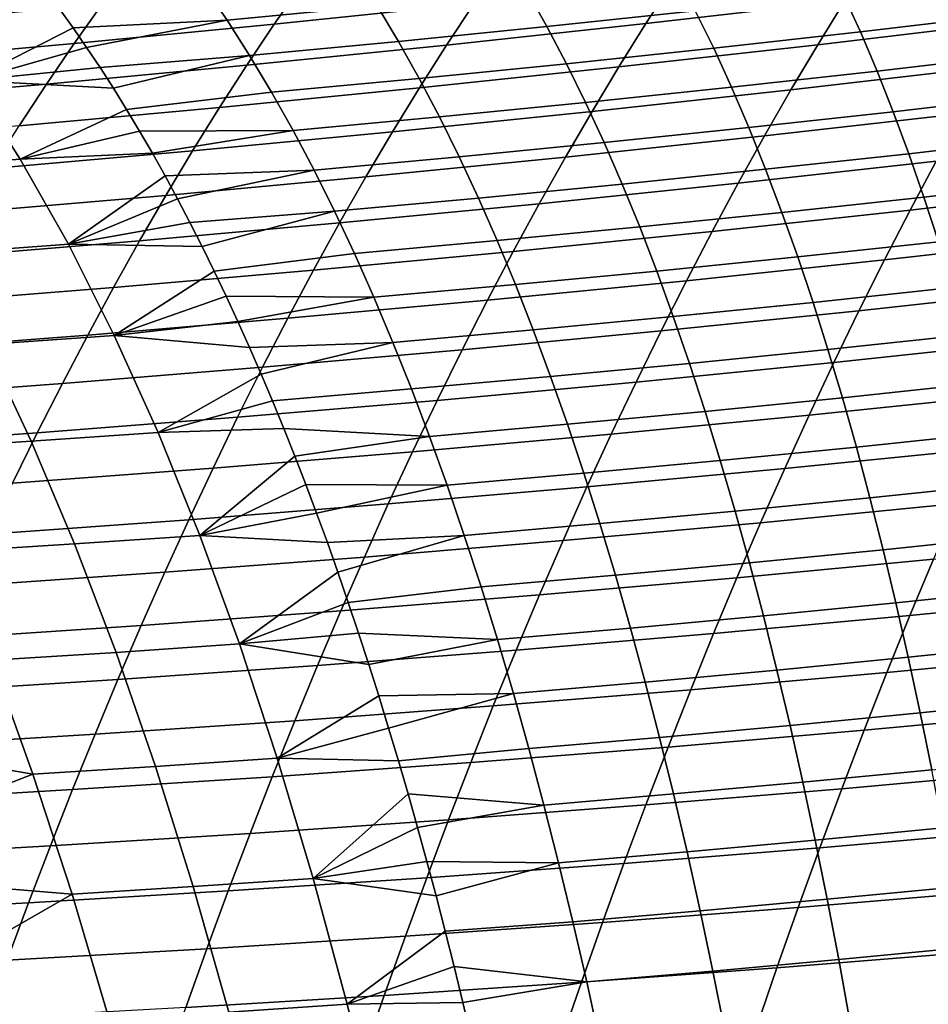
# Model space of a CAD drawing. Header units: metres. Extents: x -248 to 28, y -28 to 28.
# Tile 339 of 507: x -43.55 to -39.99, y 12.15 to 16. Entities that reach past the tile are written whole.
import ezdxf

# ---------------------------------------------------------------- set-up
doc = ezdxf.new("R2010")
doc.units = ezdxf.units.M
doc.layers.add('solid_10_061_053_XXX', color=7, linetype='CONTINUOUS')

msp = doc.modelspace()

# ---------------------------------------------------------------- linework, layer by layer
at = {"layer": 'solid_10_061_053_XXX'}
for points in [[(-40.212444, 16.242155, 80.272308), (-40.319504, 16.075275, 79.847481), (-41.09853, 15.986137, 80.40403), (-40.991318, 16.151031, 80.818024)], [(-43.118332, 16.212004, 83.187042), (-43.229057, 16.062765, 82.789726), (-44.013863, 15.990117, 83.288521), (-43.902405, 16.137438, 83.676247)], [(-42.152046, 16.056063, 99.681938), (-42.237957, 16.189676, 99.368309), (-42.830029, 16.132784, 99.488472), (-42.739521, 16.000109, 99.797714)], [(-41.663548, 16.223167, 81.765099), (-41.772087, 16.065107, 81.354424), (-42.554585, 15.984327, 81.881454), (-42.445576, 16.14043, 82.281898)], [(-40.991318, 16.151031, 80.818024), (-41.09853, 15.986137, 80.40403), (-41.879589, 15.902221, 80.950829), (-41.772087, 16.065107, 81.354424)], [(-40.905331, 16.036833, 99.785263), (-40.979652, 16.178188, 99.469208), (-41.565384, 16.115416, 99.572472), (-41.486366, 15.975047, 99.883797)], [(-39.542679, 16.169695, 79.281227), (-39.648842, 15.995994, 78.852959), (-40.42561, 15.903606, 79.430199), (-40.319504, 16.075275, 79.847481)], [(-39.684158, 16.021637, 99.925934), (-39.746635, 16.170691, 99.607239), (-40.325382, 16.102039, 99.693115), (-40.258072, 15.954016, 100.00679)], [(-42.739521, 16.000109, 99.797714), (-42.830029, 16.132784, 99.488472), (-43.396778, 16.045002, 99.696106), (-43.342838, 15.970002, 99.869255)], [(-42.445576, 16.14043, 82.281898), (-42.554585, 15.984327, 81.881454), (-43.338642, 15.908633, 82.399055), (-43.229057, 16.062765, 82.789726)], [(-41.486366, 15.975047, 99.883797), (-41.565384, 16.115416, 99.572472), (-42.152046, 16.056063, 99.681938), (-42.068363, 15.91666, 99.988831)], [(-40.319504, 16.075275, 79.847481), (-40.42561, 15.903606, 79.430199), (-41.204735, 15.816522, 79.997307), (-41.09853, 15.986137, 80.40403)], [(-40.258072, 15.954016, 100.00679), (-40.325382, 16.102039, 99.693115), (-40.905331, 16.036833, 99.785263), (-40.833248, 15.889819, 100.094193)], [(-43.229057, 16.062765, 82.789726), (-43.338642, 15.908633, 82.399055), (-44.124115, 15.837967, 82.907166), (-44.013863, 15.990117, 83.288521)], [(-43.342838, 15.970002, 99.869255), (-43.396778, 16.045002, 99.696106), (-43.953049, 16.046358, 99.705048), (-43.746571, 15.763637, 100.337563)], [(-42.068363, 15.91666, 99.988831), (-42.152046, 16.056063, 99.681938), (-42.739521, 16.000109, 99.797714), (-42.651199, 15.86165, 100.100479)], [(-41.772087, 16.065107, 81.354424), (-41.879589, 15.902221, 80.950829), (-42.662495, 15.823462, 81.487808), (-42.554585, 15.984327, 81.881454)], [(-40.833248, 15.889819, 100.094193), (-40.905331, 16.036833, 99.785263), (-41.486366, 15.975047, 99.883797), (-41.409546, 15.829021, 100.188263)], [(-42.739521, 16.000109, 99.797714), (-43.342838, 15.970002, 99.869255), (-43.289536, 15.893044, 100.040565)], [(-42.651199, 15.86165, 100.100479), (-42.739521, 16.000109, 99.797714), (-43.289536, 15.893044, 100.040565), (-43.236851, 15.814138, 100.210091)], [(-39.623905, 15.867023, 100.237114), (-39.684158, 16.021637, 99.925934), (-40.258072, 15.954016, 100.00679), (-40.192963, 15.800432, 100.313217)], [(-43.289536, 15.893044, 100.040565), (-43.342838, 15.970002, 99.869255), (-43.746571, 15.763637, 100.337563)], [(-42.554585, 15.984327, 81.881454), (-42.662495, 15.823462, 81.487808), (-43.447067, 15.749802, 82.014908), (-43.338642, 15.908633, 82.399055)], [(-41.409546, 15.829021, 100.188263), (-41.486366, 15.975047, 99.883797), (-42.068363, 15.91666, 99.988831), (-41.986843, 15.7716, 100.289116)], [(-41.09853, 15.986137, 80.40403), (-41.204735, 15.816522, 79.997307), (-41.986019, 15.734674, 80.554207), (-41.879589, 15.902221, 80.950829)], [(-39.648842, 15.995994, 78.852959), (-39.75407, 15.817619, 78.432449), (-40.53072, 15.727327, 79.020386), (-40.42561, 15.903606, 79.430199)], [(-40.192963, 15.800432, 100.313217), (-40.258072, 15.954016, 100.00679), (-40.833248, 15.889819, 100.094193), (-40.763329, 15.737246, 100.396126)], [(-43.338642, 15.908633, 82.399055), (-43.447067, 15.749802, 82.014908), (-44.23315, 15.681174, 82.532074), (-44.124115, 15.837967, 82.907166)], [(-43.236851, 15.814138, 100.210091), (-43.289536, 15.893044, 100.040565), (-43.746571, 15.763637, 100.337563)], [(-41.879589, 15.902221, 80.950829), (-41.986019, 15.734674, 80.554207), (-42.769276, 15.657996, 81.100853), (-42.662495, 15.823462, 81.487808)], [(-41.986843, 15.7716, 100.289116), (-42.068363, 15.91666, 99.988831), (-42.651199, 15.86165, 100.100479), (-42.565002, 15.717527, 100.396881)], [(-40.763329, 15.737246, 100.396126), (-40.833248, 15.889819, 100.094193), (-41.409546, 15.829021, 100.188263), (-41.334866, 15.677433, 100.485985)], [(-40.42561, 15.903606, 79.430199), (-40.53072, 15.727327, 79.020386), (-41.309879, 15.642355, 79.597748), (-41.204735, 15.816522, 79.997307)], [(-42.651199, 15.86165, 100.100479), (-43.236851, 15.814138, 100.210091), (-43.184776, 15.733285, 100.377853)], [(-42.651199, 15.86165, 100.100479), (-43.184776, 15.733285, 100.377853), (-43.133308, 15.650493, 100.543869), (-42.565002, 15.717527, 100.396881)], [(-39.565804, 15.706955, 100.540932), (-39.623905, 15.867023, 100.237114), (-40.192963, 15.800432, 100.313217), (-40.129978, 15.641393, 100.612534)], [(-43.184776, 15.733285, 100.377853), (-43.236851, 15.814138, 100.210091), (-43.746571, 15.763637, 100.337563)], [(-42.662495, 15.823462, 81.487808), (-42.769276, 15.657996, 81.100853), (-43.55431, 15.586422, 81.637184), (-43.447067, 15.749802, 82.014908)], [(-41.204735, 15.816522, 79.997307), (-41.309879, 15.642355, 79.597748), (-42.091339, 15.562631, 80.164474), (-41.986019, 15.734674, 80.554207)], [(-41.334866, 15.677433, 100.485985), (-41.409546, 15.829021, 100.188263), (-41.986843, 15.7716, 100.289116), (-41.907433, 15.620969, 100.582909)], [(-39.75407, 15.817619, 78.432449), (-39.858299, 15.634754, 78.019592), (-40.634781, 15.546616, 78.61792), (-40.53072, 15.727327, 79.020386)], [(-41.907433, 15.620969, 100.582909), (-41.986843, 15.7716, 100.289116), (-42.565002, 15.717527, 100.396881), (-42.480888, 15.567824, 100.687035)], [(-40.129978, 15.641393, 100.612534), (-40.192963, 15.800432, 100.313217), (-40.763329, 15.737246, 100.396126), (-40.695518, 15.579208, 100.691208)], [(-43.447067, 15.749802, 82.014908), (-43.55431, 15.586422, 81.637184), (-44.340961, 15.519882, 82.163132), (-44.23315, 15.681174, 82.532074)], [(-43.549339, 15.45549, 100.94368), (-43.746571, 15.763637, 100.337563), (-44.271782, 15.723566, 100.456032), (-44.067646, 15.416953, 101.05735)], [(-43.133308, 15.650493, 100.543869), (-43.184776, 15.733285, 100.377853), (-43.746571, 15.763637, 100.337563), (-43.549339, 15.45549, 100.94368)], [(-41.986019, 15.734674, 80.554207), (-42.091339, 15.562631, 80.164474), (-42.874897, 15.488083, 80.720505), (-42.769276, 15.657996, 81.100853)], [(-40.53072, 15.727327, 79.020386), (-40.634781, 15.546616, 78.61792), (-41.413925, 15.463808, 79.205254), (-41.309879, 15.642355, 79.597748)], [(-40.695518, 15.579208, 100.691208), (-40.763329, 15.737246, 100.396126), (-41.334866, 15.677433, 100.485985), (-41.262264, 15.520371, 100.777092)], [(-42.480888, 15.567824, 100.687035), (-42.565002, 15.717527, 100.396881), (-43.133308, 15.650493, 100.543869), (-43.082439, 15.56577, 100.708138)], [(-39.509773, 15.541541, 100.837532), (-39.565804, 15.706955, 100.540932), (-40.129978, 15.641393, 100.612534), (-40.069054, 15.476997, 100.904884)], [(-42.769276, 15.657996, 81.100853), (-42.874897, 15.488083, 80.720505), (-43.660355, 15.418641, 81.265785), (-43.55431, 15.586422, 81.637184)], [(-43.082439, 15.56577, 100.708138), (-43.133308, 15.650493, 100.543869), (-43.549339, 15.45549, 100.94368)], [(-41.262264, 15.520371, 100.777092), (-41.334866, 15.677433, 100.485985), (-41.907433, 15.620969, 100.582909), (-41.830078, 15.464853, 100.870331)], [(-41.830078, 15.464853, 100.870331), (-41.907433, 15.620969, 100.582909), (-42.480888, 15.567824, 100.687035), (-42.398808, 15.412622, 100.971046)], [(-41.309879, 15.642355, 79.597748), (-41.413925, 15.463808, 79.205254), (-42.195515, 15.386254, 79.781517), (-42.091339, 15.562631, 80.164474)], [(-39.858299, 15.634754, 78.019592), (-39.961475, 15.447587, 77.614288), (-40.73774, 15.36165, 78.222717), (-40.634781, 15.546616, 78.61792)], [(-40.069054, 15.476997, 100.904884), (-40.129978, 15.641393, 100.612534), (-40.695518, 15.579208, 100.691208), (-40.629745, 15.415805, 100.979561)], [(-40.629745, 15.415805, 100.979561), (-40.695518, 15.579208, 100.691208), (-41.262264, 15.520371, 100.777092), (-41.191689, 15.357929, 101.061722)], [(-43.032169, 15.479129, 100.870667), (-43.082439, 15.56577, 100.708138), (-43.549339, 15.45549, 100.94368)], [(-42.480888, 15.567824, 100.687035), (-43.082439, 15.56577, 100.708138), (-43.032169, 15.479129, 100.870667)], [(-42.398808, 15.412622, 100.971046), (-42.480888, 15.567824, 100.687035), (-43.032169, 15.479129, 100.870667), (-42.982494, 15.390577, 101.031471)], [(-42.091339, 15.562631, 80.164474), (-42.195515, 15.386254, 79.781517), (-42.979336, 15.313878, 80.346657), (-42.874897, 15.488083, 80.720505)], [(-40.634781, 15.546616, 78.61792), (-40.73774, 15.36165, 78.222717), (-41.51683, 15.281051, 78.819725), (-41.413925, 15.463808, 79.205254)], [(-39.455742, 15.370888, 101.127075), (-39.509773, 15.541541, 100.837532), (-40.069054, 15.476997, 100.904884), (-40.010113, 15.307349, 101.190414)], [(-39.188259, 15.53894, 76.994499), (-39.290749, 15.345415, 76.586441), (-40.06353, 15.256301, 77.216446), (-39.961475, 15.447587, 77.614288)], [(-41.191689, 15.357929, 101.061722), (-41.262264, 15.520371, 100.777092), (-41.830078, 15.464853, 100.870331), (-41.754734, 15.30334, 101.151497)], [(-42.874897, 15.488083, 80.720505), (-42.979336, 15.313878, 80.346657), (-43.765171, 15.246605, 80.90062), (-43.660355, 15.418641, 81.265785)], [(-42.982494, 15.390577, 101.031471), (-43.032169, 15.479129, 100.870667), (-43.549339, 15.45549, 100.94368), (-43.361015, 15.122657, 101.5243)], [(-41.754734, 15.30334, 101.151497), (-41.830078, 15.464853, 100.870331), (-42.398808, 15.412622, 100.971046), (-42.318718, 15.252004, 101.249031)], [(-41.413925, 15.463808, 79.205254), (-41.51683, 15.281051, 78.819725), (-42.298512, 15.205707, 79.405243), (-42.195515, 15.386254, 79.781517)], [(-40.010113, 15.307349, 101.190414), (-40.069054, 15.476997, 100.904884), (-40.629745, 15.415805, 100.979561), (-40.565948, 15.247131, 101.261337)], [(-43.361015, 15.122657, 101.5243), (-43.549339, 15.45549, 100.94368), (-44.067646, 15.416953, 101.05735), (-43.872349, 15.085566, 101.634018)], [(-39.961475, 15.447587, 77.614288), (-40.06353, 15.256301, 77.216446), (-40.839546, 15.172608, 77.834679), (-40.73774, 15.36165, 78.222717)], [(-42.933407, 15.300121, 101.190559), (-42.982494, 15.390577, 101.031471), (-43.361015, 15.122657, 101.5243)], [(-42.195515, 15.386254, 79.781517), (-42.298512, 15.205707, 79.405243), (-43.082558, 15.135537, 79.979218), (-42.979336, 15.313878, 80.346657)], [(-42.398808, 15.412622, 100.971046), (-42.982494, 15.390577, 101.031471), (-42.933407, 15.300121, 101.190559)], [(-42.318718, 15.252004, 101.249031), (-42.398808, 15.412622, 100.971046), (-42.933407, 15.300121, 101.190559), (-42.884907, 15.207768, 101.347939)], [(-40.565948, 15.247131, 101.261337), (-40.629745, 15.415805, 100.979561), (-41.191689, 15.357929, 101.061722), (-41.123077, 15.190198, 101.339989)], [(-41.123077, 15.190198, 101.339989), (-41.191689, 15.357929, 101.061722), (-41.754734, 15.30334, 101.151497), (-41.681343, 15.136516, 101.426521)], [(-40.73774, 15.36165, 78.222717), (-40.839546, 15.172608, 77.834679), (-41.618546, 15.094254, 78.441063), (-41.51683, 15.281051, 78.819725)], [(-39.290749, 15.345415, 76.586441), (-39.392094, 15.147916, 76.186058), (-40.164413, 15.061082, 76.825966), (-40.06353, 15.256301, 77.216446)], [(-39.403629, 15.195103, 101.409714), (-39.455742, 15.370888, 101.127075), (-40.010113, 15.307349, 101.190414), (-39.953091, 15.13255, 101.469269)], [(-42.979336, 15.313878, 80.346657), (-43.082558, 15.135537, 79.979218), (-43.86874, 15.070461, 80.541588), (-43.765171, 15.246605, 80.90062)], [(-41.681343, 15.136516, 101.426521), (-41.754734, 15.30334, 101.151497), (-42.318718, 15.252004, 101.249031), (-42.240574, 15.086049, 101.521095)], [(-39.953091, 15.13255, 101.469269), (-40.010113, 15.307349, 101.190414), (-40.565948, 15.247131, 101.261337), (-40.504063, 15.073284, 101.536652)], [(-42.884907, 15.207768, 101.347939), (-42.933407, 15.300121, 101.190559), (-43.361015, 15.122657, 101.5243)], [(-41.51683, 15.281051, 78.819725), (-41.618546, 15.094254, 78.441063), (-42.400291, 15.021151, 79.035553), (-42.298512, 15.205707, 79.405243)], [(-42.318718, 15.252004, 101.249031), (-42.884907, 15.207768, 101.347939), (-42.836987, 15.11353, 101.503616)], [(-42.318718, 15.252004, 101.249031), (-42.836987, 15.11353, 101.503616), (-42.789639, 15.017418, 101.657616), (-42.240574, 15.086049, 101.521095)], [(-40.504063, 15.073284, 101.536652), (-40.565948, 15.247131, 101.261337), (-41.123077, 15.190198, 101.339989), (-41.056377, 15.017268, 101.612015)], [(-40.06353, 15.256301, 77.216446), (-40.164413, 15.061082, 76.825966), (-40.940144, 14.97967, 77.453697), (-40.839546, 15.172608, 77.834679)], [(-42.836987, 15.11353, 101.503616), (-42.884907, 15.207768, 101.347939), (-43.361015, 15.122657, 101.5243)], [(-42.298512, 15.205707, 79.405243), (-42.400291, 15.021151, 79.035553), (-43.184536, 14.953214, 79.618088), (-43.082558, 15.135537, 79.979218)], [(-41.056377, 15.017268, 101.612015), (-41.123077, 15.190198, 101.339989), (-41.681343, 15.136516, 101.426521), (-41.609856, 14.964466, 101.695526)], [(-40.839546, 15.172608, 77.834679), (-40.940144, 14.97967, 77.453697), (-41.719032, 14.903589, 78.069176), (-41.618546, 15.094254, 78.441063)], [(-43.082558, 15.135537, 79.979218), (-43.184536, 14.953214, 79.618088), (-43.971043, 14.890357, 80.188599), (-43.86874, 15.070461, 80.541588)], [(-43.181274, 14.765822, 102.080284), (-43.361015, 15.122657, 101.5243), (-43.872349, 15.085566, 101.634018), (-43.685619, 14.730052, 102.186836)], [(-42.789639, 15.017418, 101.657616), (-42.836987, 15.11353, 101.503616), (-43.361015, 15.122657, 101.5243), (-43.181274, 14.765822, 102.080284)], [(-41.609856, 14.964466, 101.695526), (-41.681343, 15.136516, 101.426521), (-42.240574, 15.086049, 101.521095), (-42.16433, 14.91484, 101.787338)], [(-39.897911, 14.952702, 101.741585), (-39.953091, 15.13255, 101.469269), (-40.504063, 15.073284, 101.536652), (-40.444027, 14.894361, 101.805649)], [(-39.392094, 15.147916, 76.186058), (-39.492226, 14.946635, 75.793236), (-40.264057, 14.862116, 76.442749), (-40.164413, 15.061082, 76.825966)], [(-42.16433, 14.91484, 101.787338), (-42.240574, 15.086049, 101.521095), (-42.789639, 15.017418, 101.657616), (-42.742867, 14.919439, 101.809929)], [(-41.618546, 15.094254, 78.441063), (-41.719032, 14.903589, 78.069176), (-42.500816, 14.83275, 78.672348), (-42.400291, 15.021151, 79.035553)], [(-40.444027, 14.894361, 101.805649), (-40.504063, 15.073284, 101.536652), (-41.056377, 15.017268, 101.612015), (-40.991524, 14.839233, 101.877937)], [(-40.164413, 15.061082, 76.825966), (-40.264057, 14.862116, 76.442749), (-41.039486, 14.783011, 77.079674), (-40.940144, 14.97967, 77.453697)], [(-42.400291, 15.021151, 79.035553), (-42.500816, 14.83275, 78.672348), (-43.28524, 14.767063, 79.263161), (-43.184536, 14.953214, 79.618088)], [(-42.742867, 14.919439, 101.809929), (-42.789639, 15.017418, 101.657616), (-43.181274, 14.765822, 102.080284)], [(-40.991524, 14.839233, 101.877937), (-41.056377, 15.017268, 101.612015), (-41.609856, 14.964466, 101.695526), (-41.540222, 14.787278, 101.958626)], [(-41.540222, 14.787278, 101.958626), (-41.609856, 14.964466, 101.695526), (-42.16433, 14.91484, 101.787338), (-42.089939, 14.738459, 102.047874)], [(-40.940144, 14.97967, 77.453697), (-41.039486, 14.783011, 77.079674), (-41.818241, 14.709227, 77.703957), (-41.719032, 14.903589, 78.069176)], [(-43.184536, 14.953214, 79.618088), (-43.28524, 14.767063, 79.263161), (-44.072052, 14.706438, 79.841545), (-43.971043, 14.890357, 80.188599)], [(-42.696659, 14.819601, 101.960579), (-42.742867, 14.919439, 101.809929), (-43.181274, 14.765822, 102.080284)], [(-42.16433, 14.91484, 101.787338), (-42.742867, 14.919439, 101.809929), (-42.696659, 14.819601, 101.960579)], [(-39.844509, 14.767906, 102.007515), (-39.897911, 14.952702, 101.741585), (-40.444027, 14.894361, 101.805649), (-40.385777, 14.710459, 102.068466)], [(-39.492226, 14.946635, 75.793236), (-39.59108, 14.741766, 75.40789), (-40.362408, 14.659589, 76.066696), (-40.264057, 14.862116, 76.442749)], [(-42.089939, 14.738459, 102.047874), (-42.16433, 14.91484, 101.787338), (-42.696659, 14.819601, 101.960579), (-42.651009, 14.717906, 102.109596)], [(-41.719032, 14.903589, 78.069176), (-41.818241, 14.709227, 77.703957), (-42.600052, 14.640667, 78.315536), (-42.500816, 14.83275, 78.672348)], [(-40.385777, 14.710459, 102.068466), (-40.444027, 14.894361, 101.805649), (-40.991524, 14.839233, 101.877937), (-40.928467, 14.656183, 102.137878)], [(-40.264057, 14.862116, 76.442749), (-40.362408, 14.659589, 76.066696), (-41.137524, 14.582812, 76.712524), (-41.039486, 14.783011, 77.079674)], [(-42.500816, 14.83275, 78.672348), (-42.600052, 14.640667, 78.315536), (-43.384644, 14.57724, 78.914345), (-43.28524, 14.767063, 79.263161)], [(-42.651009, 14.717906, 102.109596), (-42.696659, 14.819601, 101.960579), (-43.181274, 14.765822, 102.080284)], [(-40.928467, 14.656183, 102.137878), (-40.991524, 14.839233, 101.877937), (-41.540222, 14.787278, 101.958626), (-41.472389, 14.605039, 102.215942)], [(-43.28524, 14.767063, 79.263161), (-43.384644, 14.57724, 78.914345), (-44.171749, 14.518851, 79.500336), (-44.072052, 14.706438, 79.841545)], [(-43.009796, 14.385674, 102.612488), (-43.181274, 14.765822, 102.080284), (-43.685619, 14.730052, 102.186836), (-43.507172, 14.351066, 102.716576)], [(-42.605907, 14.61436, 102.256981), (-42.651009, 14.717906, 102.109596), (-43.181274, 14.765822, 102.080284), (-43.009796, 14.385674, 102.612488)], [(-41.472389, 14.605039, 102.215942), (-41.540222, 14.787278, 101.958626), (-42.089939, 14.738459, 102.047874), (-42.017357, 14.556986, 102.302818)], [(-41.039486, 14.783011, 77.079674), (-41.137524, 14.582812, 76.712524), (-41.916134, 14.511337, 77.345314), (-41.818241, 14.709227, 77.703957)], [(-39.792812, 14.578265, 102.267189), (-39.844509, 14.767906, 102.007515), (-40.385777, 14.710459, 102.068466), (-40.329243, 14.521672, 102.325226)], [(-43.507172, 14.351066, 102.716576), (-43.685619, 14.730052, 102.186836), (-44.192726, 14.696692, 102.301674), (-44.007568, 14.318788, 102.829582)], [(-42.089939, 14.738459, 102.047874), (-42.651009, 14.717906, 102.109596), (-42.605907, 14.61436, 102.256981)], [(-42.089939, 14.738459, 102.047874), (-42.605907, 14.61436, 102.256981), (-42.561356, 14.508973, 102.402748), (-42.017357, 14.556986, 102.302818)], [(-39.59108, 14.741766, 75.40789), (-39.688587, 14.5335, 75.029915), (-40.459404, 14.453686, 75.697701), (-40.362408, 14.659589, 76.066696)], [(-41.818241, 14.709227, 77.703957), (-41.916134, 14.511337, 77.345314), (-42.69796, 14.445065, 77.965012), (-42.600052, 14.640667, 78.315536)], [(-40.329243, 14.521672, 102.325226), (-40.385777, 14.710459, 102.068466), (-40.928467, 14.656183, 102.137878), (-40.867142, 14.468209, 102.391968)], [(-40.867142, 14.468209, 102.391968), (-40.928467, 14.656183, 102.137878), (-41.472389, 14.605039, 102.215942), (-41.406307, 14.417834, 102.467583)], [(-40.362408, 14.659589, 76.066696), (-40.459404, 14.453686, 75.697701), (-41.234196, 14.37925, 76.352135), (-41.137524, 14.582812, 76.712524)], [(-42.600052, 14.640667, 78.315536), (-42.69796, 14.445065, 77.965012), (-43.482716, 14.383901, 78.571548), (-43.384644, 14.57724, 78.914345)], [(-42.561356, 14.508973, 102.402748), (-42.605907, 14.61436, 102.256981), (-43.009796, 14.385674, 102.612488)], [(-43.384644, 14.57724, 78.914345), (-43.482716, 14.383901, 78.571548), (-44.270111, 14.327744, 79.164871), (-44.171749, 14.518851, 79.500336)], [(-41.406307, 14.417834, 102.467583), (-41.472389, 14.605039, 102.215942), (-42.017357, 14.556986, 102.302818), (-41.946537, 14.370503, 102.552269)], [(-41.137524, 14.582812, 76.712524), (-41.234196, 14.37925, 76.352135), (-42.012665, 14.31009, 76.993141), (-41.916134, 14.511337, 77.345314)], [(-39.742764, 14.383847, 102.520752), (-39.792812, 14.578265, 102.267189), (-40.329243, 14.521672, 102.325226), (-40.27438, 14.328069, 102.576065)], [(-41.946537, 14.370503, 102.552269), (-42.017357, 14.556986, 102.302818), (-42.561356, 14.508973, 102.402748), (-42.517345, 14.401752, 102.546921)], [(-39.688587, 14.5335, 75.029915), (-39.784702, 14.321993, 74.659218), (-40.555008, 14.244555, 75.335686), (-40.459404, 14.453686, 75.697701)], [(-42.517345, 14.401752, 102.546921), (-42.561356, 14.508973, 102.402748), (-43.009796, 14.385674, 102.612488)], [(-41.916134, 14.511337, 77.345314), (-42.012665, 14.31009, 76.993141), (-42.794506, 14.246107, 77.620674), (-42.69796, 14.445065, 77.965012)], [(-40.27438, 14.328069, 102.576065), (-40.329243, 14.521672, 102.325226), (-40.867142, 14.468209, 102.391968), (-40.807507, 14.275376, 102.640305)], [(-40.807507, 14.275376, 102.640305), (-40.867142, 14.468209, 102.391968), (-41.406307, 14.417834, 102.467583), (-41.34193, 14.225723, 102.713669)], [(-42.69796, 14.445065, 77.965012), (-42.794506, 14.246107, 77.620674), (-43.579426, 14.187197, 78.234665), (-43.482716, 14.383901, 78.571548)], [(-41.34193, 14.225723, 102.713669), (-41.406307, 14.417834, 102.467583), (-41.946537, 14.370503, 102.552269), (-41.877449, 14.179069, 102.796333)], [(-40.459404, 14.453686, 75.697701), (-40.555008, 14.244555, 75.335686), (-41.329479, 14.172466, 75.998421), (-41.234196, 14.37925, 76.352135)], [(-43.482716, 14.383901, 78.571548), (-43.579426, 14.187197, 78.234665), (-44.367115, 14.13326, 78.83506), (-44.270111, 14.327744, 79.164871)], [(-42.846279, 13.982838, 103.12175), (-43.009796, 14.385674, 102.612488), (-43.507172, 14.351066, 102.716576), (-43.336754, 13.949199, 103.223976)], [(-42.473869, 14.292705, 102.689499), (-42.517345, 14.401752, 102.546921), (-43.009796, 14.385674, 102.612488), (-42.846279, 13.982838, 103.12175)], [(-41.946537, 14.370503, 102.552269), (-42.517345, 14.401752, 102.546921), (-42.473869, 14.292705, 102.689499)], [(-41.234196, 14.37925, 76.352135), (-41.329479, 14.172466, 75.998421), (-42.107807, 14.105622, 76.647354), (-42.012665, 14.31009, 76.993141)], [(-39.694336, 14.184658, 102.768311), (-39.742764, 14.383847, 102.520752), (-40.27438, 14.328069, 102.576065), (-40.221161, 14.129655, 102.821083)], [(-43.336754, 13.949199, 103.223976), (-43.507172, 14.351066, 102.716576), (-44.007568, 14.318788, 102.829582), (-43.830505, 13.917807, 103.335747)], [(-41.877449, 14.179069, 102.796333), (-41.946537, 14.370503, 102.552269), (-42.473869, 14.292705, 102.689499), (-42.430923, 14.181826, 102.830505)], [(-42.012665, 14.31009, 76.993141), (-42.107807, 14.105622, 76.647354), (-42.889671, 14.043919, 77.28244), (-42.794506, 14.246107, 77.620674)], [(-40.221161, 14.129655, 102.821083), (-40.27438, 14.328069, 102.576065), (-40.807507, 14.275376, 102.640305), (-40.749538, 14.07769, 102.883003)], [(-39.784702, 14.321993, 74.659218), (-39.879414, 14.107355, 74.295715), (-40.649208, 14.032299, 74.98056), (-40.555008, 14.244555, 75.335686)], [(-42.430923, 14.181826, 102.830505), (-42.473869, 14.292705, 102.689499), (-42.846279, 13.982838, 103.12175)], [(-40.749538, 14.07769, 102.883003), (-40.807507, 14.275376, 102.640305), (-41.34193, 14.225723, 102.713669), (-41.279247, 14.028719, 102.954262)], [(-42.794506, 14.246107, 77.620674), (-42.889671, 14.043919, 77.28244), (-43.674759, 13.987251, 77.903618), (-43.579426, 14.187197, 78.234665)], [(-41.279247, 14.028719, 102.954262), (-41.34193, 14.225723, 102.713669), (-41.877449, 14.179069, 102.796333), (-41.81007, 13.982694, 103.035072)], [(-40.555008, 14.244555, 75.335686), (-40.649208, 14.032299, 74.98056), (-41.423367, 13.962556, 75.651299), (-41.329479, 14.172466, 75.998421)], [(-42.388512, 14.069114, 102.96994), (-42.430923, 14.181826, 102.830505), (-42.846279, 13.982838, 103.12175)], [(-41.877449, 14.179069, 102.796333), (-42.430923, 14.181826, 102.830505), (-42.388512, 14.069114, 102.96994)], [(-41.81007, 13.982694, 103.035072), (-41.877449, 14.179069, 102.796333), (-42.388512, 14.069114, 102.96994), (-42.346634, 13.954563, 103.107803)], [(-41.329479, 14.172466, 75.998421), (-41.423367, 13.962556, 75.651299), (-42.201553, 13.89802, 76.307877), (-42.107807, 14.105622, 76.647354)], [(-39.647507, 13.980695, 103.009979), (-39.694336, 14.184658, 102.768311), (-40.221161, 14.129655, 102.821083), (-40.169567, 13.926431, 103.060379)], [(-40.169567, 13.926431, 103.060379), (-40.221161, 14.129655, 102.821083), (-40.749538, 14.07769, 102.883003), (-40.693218, 13.875155, 103.12014)], [(-42.107807, 14.105622, 76.647354), (-42.201553, 13.89802, 76.307877), (-42.983448, 13.838582, 76.950241), (-42.889671, 14.043919, 77.28244)], [(-40.693218, 13.875155, 103.12014), (-40.749538, 14.07769, 102.883003), (-41.279247, 14.028719, 102.954262), (-41.218231, 13.826823, 103.189461)], [(-39.879414, 14.107355, 74.295715), (-39.972717, 13.88969, 73.939316), (-40.742001, 13.817016, 74.632233), (-40.649208, 14.032299, 74.98056)], [(-42.889671, 14.043919, 77.28244), (-42.983448, 13.838582, 76.950241), (-43.768711, 13.784136, 77.578331), (-43.674759, 13.987251, 77.903618)], [(-42.346634, 13.954563, 103.107803), (-42.388512, 14.069114, 102.96994), (-42.846279, 13.982838, 103.12175)], [(-40.649208, 14.032299, 74.98056), (-40.742001, 13.817016, 74.632233), (-41.515846, 13.749611, 75.310692), (-41.423367, 13.962556, 75.651299)], [(-41.218231, 13.826823, 103.189461), (-41.279247, 14.028719, 102.954262), (-41.81007, 13.982694, 103.035072), (-41.744385, 13.781386, 103.268562)], [(-42.690563, 13.557557, 103.608627), (-42.846279, 13.982838, 103.12175), (-43.336754, 13.949199, 103.223976), (-43.174213, 13.524705, 103.709534)], [(-42.305286, 13.838164, 103.24411), (-42.346634, 13.954563, 103.107803), (-42.846279, 13.982838, 103.12175), (-42.690563, 13.557557, 103.608627)], [(-41.81007, 13.982694, 103.035072), (-42.346634, 13.954563, 103.107803), (-42.305286, 13.838164, 103.24411)], [(-41.81007, 13.982694, 103.035072), (-42.305286, 13.838164, 103.24411), (-42.264465, 13.719913, 103.37886), (-41.744385, 13.781386, 103.268562)], [(-41.423367, 13.962556, 75.651299), (-41.515846, 13.749611, 75.310692), (-42.293907, 13.687366, 75.974632), (-42.201553, 13.89802, 76.307877)], [(-39.602257, 13.771955, 103.24588), (-39.647507, 13.980695, 103.009979), (-40.169567, 13.926431, 103.060379), (-40.119576, 13.718395, 103.29406)], [(-39.208347, 13.967746, 73.232018), (-39.300941, 13.744738, 72.874512), (-40.064598, 13.669105, 73.589935), (-39.972717, 13.88969, 73.939316)], [(-43.174213, 13.524705, 103.709534), (-43.336754, 13.949199, 103.223976), (-43.830505, 13.917807, 103.335747), (-43.661407, 13.494013, 103.820587)], [(-40.119576, 13.718395, 103.29406), (-40.169567, 13.926431, 103.060379), (-40.693218, 13.875155, 103.12014), (-40.638523, 13.667772, 103.351807)], [(-42.201553, 13.89802, 76.307877), (-42.293907, 13.687366, 75.974632), (-43.075836, 13.630174, 76.624001), (-42.983448, 13.838582, 76.950241)], [(-39.972717, 13.88969, 73.939316), (-40.064598, 13.669105, 73.589935), (-40.833382, 13.598803, 74.290627), (-40.742001, 13.817016, 74.632233)], [(-42.983448, 13.838582, 76.950241), (-43.075836, 13.630174, 76.624001), (-43.861286, 13.577922, 77.258736), (-43.768711, 13.784136, 77.578331)], [(-42.264465, 13.719913, 103.37886), (-42.305286, 13.838164, 103.24411), (-42.690563, 13.557557, 103.608627)], [(-40.638523, 13.667772, 103.351807), (-40.693218, 13.875155, 103.12014), (-41.218231, 13.826823, 103.189461), (-41.158871, 13.620041, 103.419342)], [(-41.158871, 13.620041, 103.419342), (-41.218231, 13.826823, 103.189461), (-41.744385, 13.781386, 103.268562), (-41.680382, 13.575152, 103.496872)], [(-40.742001, 13.817016, 74.632233), (-40.833382, 13.598803, 74.290627), (-41.606922, 13.533721, 74.976517), (-41.515846, 13.749611, 75.310692)], [(-41.680382, 13.575152, 103.496872), (-41.744385, 13.781386, 103.268562), (-42.264465, 13.719913, 103.37886), (-42.224178, 13.599808, 103.512062)], [(-39.558552, 13.558437, 103.476112), (-39.602257, 13.771955, 103.24588), (-40.119576, 13.718395, 103.29406), (-40.071159, 13.505548, 103.522224)], [(-41.515846, 13.749611, 75.310692), (-41.606922, 13.533721, 74.976517), (-42.384861, 13.473747, 75.647545), (-42.293907, 13.687366, 75.974632)], [(-39.300941, 13.744738, 72.874512), (-39.392105, 13.518921, 72.524231), (-40.155048, 13.445702, 73.247482), (-40.064598, 13.669105, 73.589935)], [(-42.293907, 13.687366, 75.974632), (-42.384861, 13.473747, 75.647545), (-43.166836, 13.418771, 76.30365), (-43.075836, 13.630174, 76.624001)], [(-42.224178, 13.599808, 103.512062), (-42.264465, 13.719913, 103.37886), (-42.690563, 13.557557, 103.608627)], [(-40.071159, 13.505548, 103.522224), (-40.119576, 13.718395, 103.29406), (-40.638523, 13.667772, 103.351807), (-40.585442, 13.455544, 103.57811)], [(-40.585442, 13.455544, 103.57811), (-40.638523, 13.667772, 103.351807), (-41.158871, 13.620041, 103.419342), (-41.101147, 13.408378, 103.643982)], [(-40.064598, 13.669105, 73.589935), (-40.155048, 13.445702, 73.247482), (-40.92334, 13.377758, 73.955658), (-40.833382, 13.598803, 74.290627)], [(-43.075836, 13.630174, 76.624001), (-43.166836, 13.418771, 76.30365), (-43.95248, 13.368679, 76.944778), (-43.861286, 13.577922, 77.258736)], [(-41.101147, 13.408378, 103.643982), (-41.158871, 13.620041, 103.419342), (-41.680382, 13.575152, 103.496872), (-41.618042, 13.363999, 103.72007)], [(-42.184418, 13.477839, 103.643723), (-42.224178, 13.599808, 103.512062), (-42.690563, 13.557557, 103.608627)], [(-41.680382, 13.575152, 103.496872), (-42.224178, 13.599808, 103.512062), (-42.184418, 13.477839, 103.643723)], [(-41.618042, 13.363999, 103.72007), (-41.680382, 13.575152, 103.496872), (-42.184418, 13.477839, 103.643723), (-42.145187, 13.353992, 103.773849)], [(-40.833382, 13.598803, 74.290627), (-40.92334, 13.377758, 73.955658), (-41.696587, 13.314977, 74.648697), (-41.606922, 13.533721, 74.976517)], [(-42.542534, 13.109943, 104.073593), (-42.690563, 13.557557, 103.608627), (-43.174213, 13.524705, 103.709534), (-43.019459, 13.07772, 104.17363)], [(-42.145187, 13.353992, 103.773849), (-42.184418, 13.477839, 103.643723), (-42.690563, 13.557557, 103.608627), (-42.542534, 13.109943, 104.073593)], [(-41.606922, 13.533721, 74.976517), (-41.696587, 13.314977, 74.648697), (-42.474415, 13.257246, 75.32653), (-42.384861, 13.473747, 75.647545)], [(-39.516376, 13.340139, 103.700798), (-39.558552, 13.558437, 103.476112), (-40.071159, 13.505548, 103.522224), (-40.024303, 13.28789, 103.744972)], [(-43.500191, 13.047563, 104.284386), (-43.661407, 13.494013, 103.820587), (-44.11274, 13.387186, 104.024628), (-44.018692, 13.138506, 104.284332)], [(-43.019459, 13.07772, 104.17363), (-43.174213, 13.524705, 103.709534), (-43.661407, 13.494013, 103.820587), (-43.500191, 13.047563, 104.284386)], [(-40.024303, 13.28789, 103.744972), (-40.071159, 13.505548, 103.522224), (-40.585442, 13.455544, 103.57811), (-40.533943, 13.238473, 103.799126)], [(-39.392105, 13.518921, 72.524231), (-39.481819, 13.290407, 72.181091), (-40.244064, 13.219587, 72.911865), (-40.155048, 13.445702, 73.247482)], [(-42.384861, 13.473747, 75.647545), (-42.474415, 13.257246, 75.32653), (-43.256443, 13.204451, 75.989113), (-43.166836, 13.418771, 76.30365)], [(-40.533943, 13.238473, 103.799126), (-40.585442, 13.455544, 103.57811), (-41.101147, 13.408378, 103.643982), (-41.045044, 13.191837, 103.863464)], [(-43.166836, 13.418771, 76.30365), (-43.256443, 13.204451, 75.989113), (-44.042297, 13.156477, 76.636375), (-43.95248, 13.368679, 76.944778)], [(-40.155048, 13.445702, 73.247482), (-40.244064, 13.219587, 72.911865), (-41.011871, 13.153979, 73.627235), (-40.92334, 13.377758, 73.955658)], [(-40.92334, 13.377758, 73.955658), (-41.011871, 13.153979, 73.627235), (-41.784836, 13.093471, 74.327141), (-41.696587, 13.314977, 74.648697)], [(-41.045044, 13.191837, 103.863464), (-41.101147, 13.408378, 103.643982), (-41.618042, 13.363999, 103.72007), (-41.55735, 13.147934, 103.938232)], [(-42.10648, 13.228268, 103.902458), (-42.145187, 13.353992, 103.773849), (-42.542534, 13.109943, 104.073593)], [(-41.618042, 13.363999, 103.72007), (-42.145187, 13.353992, 103.773849), (-42.10648, 13.228268, 103.902458)], [(-41.618042, 13.363999, 103.72007), (-42.10648, 13.228268, 103.902458), (-42.068302, 13.100665, 104.029533), (-41.55735, 13.147934, 103.938232)], [(-39.475704, 13.117057, 103.920044), (-39.516376, 13.340139, 103.700798), (-40.024303, 13.28789, 103.744972), (-39.978985, 13.065422, 103.962418)], [(-41.696587, 13.314977, 74.648697), (-41.784836, 13.093471, 74.327141), (-42.562565, 13.037946, 75.01152), (-42.474415, 13.257246, 75.32653)], [(-39.978985, 13.065422, 103.962418), (-40.024303, 13.28789, 103.744972), (-40.533943, 13.238473, 103.799126), (-40.484016, 13.016561, 104.014946)], [(-39.481819, 13.290407, 72.181091), (-39.570072, 13.059308, 71.845001), (-40.331635, 12.990866, 72.583), (-40.244064, 13.219587, 72.911865)], [(-42.474415, 13.257246, 75.32653), (-42.562565, 13.037946, 75.01152), (-43.344662, 12.987289, 75.680321), (-43.256443, 13.204451, 75.989113)], [(-42.068302, 13.100665, 104.029533), (-42.10648, 13.228268, 103.902458), (-42.542534, 13.109943, 104.073593)], [(-40.484016, 13.016561, 104.014946), (-40.533943, 13.238473, 103.799126), (-41.045044, 13.191837, 103.863464), (-40.99054, 12.970424, 104.077873)], [(-43.256443, 13.204451, 75.989113), (-43.344662, 12.987289, 75.680321), (-44.130733, 12.941387, 76.333473), (-44.042297, 13.156477, 76.636375)], [(-40.99054, 12.970424, 104.077873), (-41.045044, 13.191837, 103.863464), (-41.55735, 13.147934, 103.938232), (-41.498295, 12.926963, 104.151421)], [(-40.244064, 13.219587, 72.911865), (-40.331635, 12.990866, 72.583), (-41.098972, 12.927566, 73.30529), (-41.011871, 13.153979, 73.627235)], [(-41.498295, 12.926963, 104.151421), (-41.55735, 13.147934, 103.938232), (-42.068302, 13.100665, 104.029533), (-42.030647, 12.971161, 104.155113)], [(-41.011871, 13.153979, 73.627235), (-41.098972, 12.927566, 73.30529), (-41.871666, 12.869292, 74.011787), (-41.784836, 13.093471, 74.327141)], [(-43.500191, 13.047563, 104.284386), (-44.018692, 13.138506, 104.284332), (-43.926945, 12.882231, 104.538147)], [(-42.402077, 12.640109, 104.517143), (-42.542534, 13.109943, 104.073593), (-43.019459, 13.07772, 104.17363), (-42.872375, 12.608374, 104.616661)], [(-42.030647, 12.971161, 104.155113), (-42.068302, 13.100665, 104.029533), (-42.542534, 13.109943, 104.073593), (-42.402077, 12.640109, 104.517143)], [(-42.872375, 12.608374, 104.616661), (-43.019459, 13.07772, 104.17363), (-43.500191, 13.047563, 104.284386), (-43.346767, 12.57861, 104.727463)], [(-41.784836, 13.093471, 74.327141), (-41.871666, 12.869292, 74.011787), (-42.649307, 12.81593, 74.702446), (-42.562565, 13.037946, 75.01152)], [(-43.346767, 12.57861, 104.727463), (-43.500191, 13.047563, 104.284386), (-43.926945, 12.882231, 104.538147), (-43.837498, 12.618309, 104.786102)], [(-42.562565, 13.037946, 75.01152), (-42.649307, 12.81593, 74.702446), (-43.431484, 12.767365, 75.377197), (-43.344662, 12.987289, 75.680321)], [(-39.935177, 12.838141, 104.174644), (-39.978985, 13.065422, 103.962418), (-40.484016, 13.016561, 104.014946), (-40.435638, 12.789809, 104.22567)], [(-39.570072, 13.059308, 71.845001), (-39.65686, 12.825735, 71.515869), (-40.417751, 12.759643, 72.260803), (-40.331635, 12.990866, 72.583)], [(-40.331635, 12.990866, 72.583), (-40.417751, 12.759643, 72.260803), (-41.184635, 12.698613, 72.989716), (-41.098972, 12.927566, 73.30529)], [(-40.435638, 12.789809, 104.22567), (-40.484016, 13.016561, 104.014946), (-40.99054, 12.970424, 104.077873), (-40.937618, 12.744143, 104.287285)], [(-43.344662, 12.987289, 75.680321), (-43.431484, 12.767365, 75.377197), (-44.217789, 12.723478, 76.036003), (-44.130733, 12.941387, 76.333473)], [(-41.993507, 12.839731, 104.279205), (-42.030647, 12.971161, 104.155113), (-42.402077, 12.640109, 104.517143)], [(-41.498295, 12.926963, 104.151421), (-42.030647, 12.971161, 104.155113), (-41.993507, 12.839731, 104.279205)], [(-40.937618, 12.744143, 104.287285), (-40.99054, 12.970424, 104.077873), (-41.498295, 12.926963, 104.151421), (-41.440857, 12.701093, 104.359718)], [(-41.440857, 12.701093, 104.359718), (-41.498295, 12.926963, 104.151421), (-41.993507, 12.839731, 104.279205), (-41.95689, 12.706379, 104.401817)], [(-41.098972, 12.927566, 73.30529), (-41.184635, 12.698613, 72.989716), (-41.957073, 12.642532, 73.702538), (-41.871666, 12.869292, 74.011787)], [(-41.871666, 12.869292, 74.011787), (-41.957073, 12.642532, 73.702538), (-42.734642, 12.591285, 74.399216), (-42.649307, 12.81593, 74.702446)], [(-41.95689, 12.706379, 104.401817), (-41.993507, 12.839731, 104.279205), (-42.402077, 12.640109, 104.517143)], [(-39.892864, 12.60605, 104.381775), (-39.935177, 12.838141, 104.174644), (-40.435638, 12.789809, 104.22567), (-40.388786, 12.558221, 104.431389)], [(-42.649307, 12.81593, 74.702446), (-42.734642, 12.591285, 74.399216), (-43.516914, 12.544753, 75.079681), (-43.431484, 12.767365, 75.377197)], [(-39.65686, 12.825735, 71.515869), (-39.742165, 12.589802, 71.193596), (-40.502403, 12.526023, 71.945183), (-40.417751, 12.759643, 72.260803)], [(-43.431484, 12.767365, 75.377197), (-43.516914, 12.544753, 75.079681), (-44.303467, 12.502822, 75.743889), (-44.217789, 12.723478, 76.036003)], [(-40.417751, 12.759643, 72.260803), (-40.502403, 12.526023, 71.945183), (-41.268848, 12.467221, 72.68045), (-41.184635, 12.698613, 72.989716)], [(-40.388786, 12.558221, 104.431389), (-40.435638, 12.789809, 104.22567), (-40.937618, 12.744143, 104.287285), (-40.886265, 12.512998, 104.491776)], [(-40.886265, 12.512998, 104.491776), (-40.937618, 12.744143, 104.287285), (-41.440857, 12.701093, 104.359718), (-41.385021, 12.47033, 104.563179)], [(-41.920792, 12.571101, 104.522942), (-41.95689, 12.706379, 104.401817), (-42.402077, 12.640109, 104.517143)], [(-41.184635, 12.698613, 72.989716), (-41.268848, 12.467221, 72.68045), (-42.04105, 12.413283, 73.399323), (-41.957073, 12.642532, 73.702538)], [(-41.440857, 12.701093, 104.359718), (-41.95689, 12.706379, 104.401817), (-41.920792, 12.571101, 104.522942)], [(-41.385021, 12.47033, 104.563179), (-41.440857, 12.701093, 104.359718), (-41.920792, 12.571101, 104.522942), (-41.885208, 12.433867, 104.642609)], [(-43.346767, 12.57861, 104.727463), (-43.837498, 12.618309, 104.786102), (-43.75034, 12.346698, 105.028221)], [(-42.732872, 12.116794, 105.038994), (-42.872375, 12.608374, 104.616661), (-43.346767, 12.57861, 104.727463), (-43.20105, 12.087304, 105.150093)], [(-42.269081, 12.148154, 104.93972), (-42.402077, 12.640109, 104.517143), (-42.872375, 12.608374, 104.616661), (-42.732872, 12.116794, 105.038994)], [(-41.957073, 12.642532, 73.702538), (-42.04105, 12.413283, 73.399323), (-42.818562, 12.364092, 74.101761), (-42.734642, 12.591285, 74.399216)], [(-41.885208, 12.433867, 104.642609), (-41.920792, 12.571101, 104.522942), (-42.402077, 12.640109, 104.517143), (-42.269081, 12.148154, 104.93972)], [(-39.852024, 12.369137, 104.583878), (-39.892864, 12.60605, 104.381775), (-40.388786, 12.558221, 104.431389), (-40.343452, 12.321788, 104.632179)], [(-43.20105, 12.087304, 105.150093), (-43.346767, 12.57861, 104.727463), (-43.75034, 12.346698, 105.028221), (-43.665455, 12.067298, 105.264565)], [(-42.734642, 12.591285, 74.399216), (-42.818562, 12.364092, 74.101761), (-43.600948, 12.319531, 74.787697), (-43.516914, 12.544753, 75.079681)], [(-39.742165, 12.589802, 71.193596), (-39.825977, 12.351615, 70.878105), (-40.585587, 12.290108, 71.636047), (-40.502403, 12.526023, 71.945183)], [(-43.516914, 12.544753, 75.079681), (-43.600948, 12.319531, 74.787697), (-44.38776, 12.279487, 75.457069), (-44.303467, 12.502822, 75.743889)], [(-40.343452, 12.321788, 104.632179), (-40.388786, 12.558221, 104.431389), (-40.886265, 12.512998, 104.491776), (-40.836464, 12.276984, 104.691429)], [(-40.836464, 12.276984, 104.691429), (-40.886265, 12.512998, 104.491776), (-41.385021, 12.47033, 104.563179), (-41.330776, 12.234675, 104.761879)], [(-40.502403, 12.526023, 71.945183), (-40.585587, 12.290108, 71.636047), (-41.351616, 12.233484, 72.377388), (-41.268848, 12.467221, 72.68045)], [(-41.268848, 12.467221, 72.68045), (-41.351616, 12.233484, 72.377388), (-42.123596, 12.181631, 73.102066), (-42.04105, 12.413283, 73.399323)], [(-41.330776, 12.234675, 104.761879), (-41.385021, 12.47033, 104.563179), (-41.885208, 12.433867, 104.642609), (-41.850128, 12.294638, 104.760849)], [(-42.04105, 12.413283, 73.399323), (-42.123596, 12.181631, 73.102066), (-42.901073, 12.134434, 73.810005), (-42.818562, 12.364092, 74.101761)], [(-41.850128, 12.294638, 104.760849), (-41.885208, 12.433867, 104.642609), (-42.269081, 12.148154, 104.93972)], [(-42.818562, 12.364092, 74.101761), (-42.901073, 12.134434, 73.810005), (-43.683586, 12.091775, 74.501167), (-43.600948, 12.319531, 74.787697)], [(-39.825977, 12.351615, 70.878105), (-39.908302, 12.111219, 70.56929), (-40.667305, 12.051936, 71.333313), (-40.585587, 12.290108, 71.636047)], [(-39.812645, 12.127355, 104.781013), (-39.852024, 12.369137, 104.583878), (-40.343452, 12.321788, 104.632179), (-40.299618, 12.080469, 104.828079)], [(-40.299618, 12.080469, 104.828079), (-40.343452, 12.321788, 104.632179), (-40.836464, 12.276984, 104.691429), (-40.788204, 12.036066, 104.886261)], [(-41.815563, 12.153414, 104.87764), (-41.850128, 12.294638, 104.760849), (-42.269081, 12.148154, 104.93972)], [(-41.330776, 12.234675, 104.761879), (-41.850128, 12.294638, 104.760849), (-41.815563, 12.153414, 104.87764)], [(-40.585587, 12.290108, 71.636047), (-40.667305, 12.051936, 71.333313), (-41.432938, 11.997437, 72.080467), (-41.351616, 12.233484, 72.377388)], [(-40.788204, 12.036066, 104.886261), (-40.836464, 12.276984, 104.691429), (-41.330776, 12.234675, 104.761879), (-41.278114, 11.994096, 104.955833)], [(-41.351616, 12.233484, 72.377388), (-41.432938, 11.997437, 72.080467), (-42.204716, 11.947608, 72.810677), (-42.123596, 12.181631, 73.102066)], [(-41.278114, 11.994096, 104.955833), (-41.330776, 12.234675, 104.761879), (-41.815563, 12.153414, 104.87764), (-41.781517, 12.010179, 104.992981)], [(-42.123596, 12.181631, 73.102066), (-42.204716, 11.947608, 72.810677), (-42.982174, 11.902336, 73.52388), (-42.901073, 12.134434, 73.810005)], [(-42.143478, 11.634001, 105.341614), (-42.269081, 12.148154, 104.93972), (-42.732872, 12.116794, 105.038994), (-42.600887, 11.602936, 105.440826)], [(-41.781517, 12.010179, 104.992981), (-41.815563, 12.153414, 104.87764), (-42.269081, 12.148154, 104.93972), (-42.143478, 11.634001, 105.341614)]]:
    msp.add_3dface(points, dxfattribs=at)

doc.saveas('drawing.dxf')
